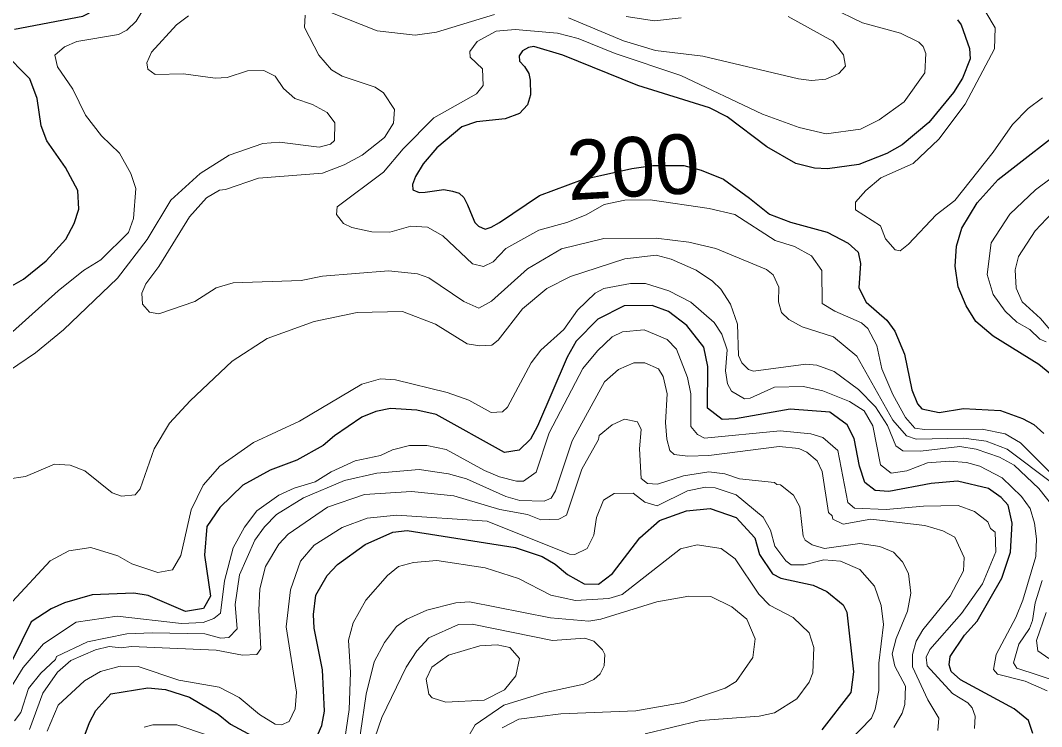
# Model space of a CAD drawing. Extents: x 673.3 to 698.5, y 6984.3 to 7012.3.
# Drawn here: x 693.289 to 694.661, y 7009.713 to 7010.662 of the extents above; entities that cross this region are included whole.
import ezdxf
from ezdxf.enums import TextEntityAlignment as Align

# ---------------------------------------------------------------- set-up
doc = ezdxf.new("R2010")
doc.units = 0
doc.header["$LTSCALE"] = 0.032
doc.layers.add('1', color=7, linetype='Continuous', lineweight=25)
doc.layers.add('2', color=7, linetype='Continuous', lineweight=13)
doc.layers.add('61', color=7, linetype='Continuous')

msp = doc.modelspace()

# ---------------------------------------------------------------- linework, layer by layer
at = {"layer": '1'}
for points in [[(693.2811, 7010.6499), (693.3729, 7010.6676), (693.3904, 7010.6765), (693.4084, 7010.6977), (693.4133, 7010.7132)], [(694.5482, 7010.6627), (694.5532, 7010.6557), (694.5646, 7010.6243), (694.5655, 7010.6102), (694.5549, 7010.5842), (694.5428, 7010.5648), (694.51, 7010.5247), (694.4742, 7010.4945), (694.4534, 7010.4831), (694.4157, 7010.4682), (694.3735, 7010.4623), (694.356, 7010.4631), (694.3311, 7010.4696), (694.2922, 7010.492), (694.2387, 7010.5324), (694.215, 7010.5443), (694.1189, 7010.5745), (694.0178, 7010.6152), (693.9789, 7010.6266), (693.9717, 7010.6254), (693.964, 7010.6209), (693.9593, 7010.6141), (693.9597, 7010.607), (693.9665, 7010.6), (693.9722, 7010.5906), (693.9743, 7010.5814), (693.9744, 7010.562), (693.9704, 7010.5484), (693.9598, 7010.5366), (693.9407, 7010.5298), (693.9019, 7010.5257), (693.8822, 7010.519), (693.8487, 7010.4905), (693.8301, 7010.4692), (693.8198, 7010.4523), (693.8158, 7010.4413), (693.8163, 7010.4342), (693.8247, 7010.4308), (693.8331, 7010.4312), (693.8582, 7010.4347), (693.8699, 7010.4325), (693.8788, 7010.4298), (693.8849, 7010.4238), (693.8897, 7010.414), (693.8961, 7010.3987), (693.8997, 7010.3905), (693.9045, 7010.3855), (693.9138, 7010.3815), (693.9218, 7010.3842), (693.933, 7010.3904), (693.9866, 7010.4264), (694.0445, 7010.4482), (694.0688, 7010.4535)], [(693.2458, 7010.2873), (693.293, 7010.3142), (693.3238, 7010.3386), (693.3499, 7010.368), (693.3611, 7010.389), (693.3676, 7010.4082), (693.366, 7010.4334), (693.3496, 7010.4642), (693.3244, 7010.5), (693.3171, 7010.52), (693.3115, 7010.5567), (693.3018, 7010.5833), (693.2653, 7010.6201)], [(694.6799, 7010.1811), (694.6575, 7010.1995), (694.5962, 7010.2376), (694.5732, 7010.2575), (694.5598, 7010.2785), (694.5493, 7010.3037), (694.5454, 7010.3316), (694.5469, 7010.3585), (694.5544, 7010.3827), (694.5748, 7010.4169), (694.6028, 7010.4482), (694.7054, 7010.5278)], [(694.0688, 7010.4535), (694.1107, 7010.4628), (694.1391, 7010.4667), (694.1805, 7010.4667), (694.2037, 7010.4606), (694.2337, 7010.4487), (694.2687, 7010.4231), (694.2959, 7010.4013), (694.3241, 7010.3906), (694.3733, 7010.3773), (694.4013, 7010.3624), (694.4149, 7010.3505), (694.4182, 7010.3352), (694.4159, 7010.3027), (694.4254, 7010.2833), (694.4534, 7010.2593), (694.4643, 7010.2443), (694.4771, 7010.2136), (694.4868, 7010.1655), (694.4947, 7010.1465), (694.5006, 7010.1398), (694.5238, 7010.1349), (694.5564, 7010.1406), (694.6061, 7010.1375), (694.6359, 7010.127), (694.6509, 7010.1187), (694.6642, 7010.1069)], [(694.4376, 7010.0301), (694.4237, 7010.0411), (694.4167, 7010.0629), (694.4094, 7010.1003), (694.4003, 7010.1186), (694.3767, 7010.1356), (694.3235, 7010.1397), (694.2502, 7010.1267), (694.2319, 7010.1256), (694.2123, 7010.1409), (694.213, 7010.197), (694.2075, 7010.223), (694.1848, 7010.2518), (694.16, 7010.2708), (694.1381, 7010.279), (694.1006, 7010.2782), (694.0651, 7010.2605), (694.0359, 7010.2307), (694.0238, 7010.2093), (693.9841, 7010.1166), (693.9746, 7010.0993), (693.9594, 7010.0843), (693.9396, 7010.0815), (693.8476, 7010.1323), (693.8218, 7010.1382), (693.7863, 7010.1406), (693.7667, 7010.1365), (693.7479, 7010.1286), (693.7113, 7010.1039), (693.696, 7010.0906), (693.6606, 7010.0712), (693.6247, 7010.0574), (693.5879, 7010.0373), (693.557, 7010.0072), (693.5397, 7009.9819), (693.5366, 7009.9435), (693.5445, 7009.8881), (693.5353, 7009.8719), (693.511, 7009.8678), (693.4605, 7009.8892), (693.4415, 7009.8922), (693.3854, 7009.8899), (693.3484, 7009.8792), (693.3305, 7009.8712), (693.3034, 7009.8539), (693.2783, 7009.8029)], [(694.6495, 7009.7038), (694.6437, 7009.7211), (694.6245, 7009.7367), (694.5526, 7009.7758), (694.5399, 7009.787), (694.5372, 7009.7959), (694.5384, 7009.8071), (694.5576, 7009.836), (694.575, 7009.8546), (694.608, 7009.9124), (694.6194, 7009.9475), (694.6217, 7009.9864), (694.6165, 7010.0107), (694.6071, 7010.0208), (694.59, 7010.0331), (694.5485, 7010.0428), (694.513, 7010.0397), (694.456, 7010.0291), (694.4376, 7010.0301)], [(693.6861, 7009.696), (693.6942, 7009.7146), (693.6975, 7009.7339), (693.6951, 7009.7893), (693.6836, 7009.8452), (693.6829, 7009.8636), (693.686, 7009.8897), (693.7011, 7009.916), (693.7152, 7009.931), (693.7524, 7009.9575), (693.7896, 7009.9744), (693.8088, 7009.9767), (693.9538, 7009.9537), (693.9902, 7009.9417), (694.0076, 7009.9314), (694.0243, 7009.9173), (694.0465, 7009.9047), (694.0661, 7009.9045), (694.0848, 7009.9188), (694.1216, 7009.9668), (694.1478, 7009.9901), (694.184, 7010.003), (694.2162, 7010.0062), (694.2511, 7009.9941), (694.276, 7009.9665), (694.2824, 7009.9441), (694.2996, 7009.9181), (694.3111, 7009.9125), (694.3544, 7009.9029), (694.3726, 7009.8946), (694.3946, 7009.8766), (694.3995, 7009.8667), (694.4084, 7009.7866), (694.4049, 7009.7588), (694.3659, 7009.7087)], [(693.3601, 7009.6598), (693.3818, 7009.7186), (693.3902, 7009.7348), (693.4107, 7009.7572), (693.4602, 7009.7651), (693.4838, 7009.7627), (693.5162, 7009.7527), (693.5548, 7009.7295), (693.5715, 7009.7161), (693.6178, 7009.6914)]]:
    msp.add_lwpolyline(points, dxfattribs=at)
at = {"layer": '2'}
for points in [[(693.2786, 7010.2434), (693.3396, 7010.2985), (693.3739, 7010.3258), (693.3972, 7010.3403), (693.4342, 7010.3767), (693.441, 7010.3958), (693.4442, 7010.4362), (693.4376, 7010.456), (693.4222, 7010.4834), (693.3982, 7010.5067), (693.3764, 7010.5346), (693.3597, 7010.5695), (693.339, 7010.5993), (693.3352, 7010.615), (693.3484, 7010.6261), (693.3647, 7010.6333), (693.4208, 7010.6428), (693.4322, 7010.6489), (693.4448, 7010.6607), (693.4523, 7010.6732), (693.4556, 7010.6884), (693.4532, 7010.7161)], [(693.7062, 7010.6724), (693.7683, 7010.6479), (693.8195, 7010.6422), (693.8482, 7010.6462), (693.9261, 7010.6699)], [(694.378, 7010.6793), (694.4205, 7010.6584), (694.4718, 7010.6447), (694.4962, 7010.6326), (694.5022, 7010.6266), (694.506, 7010.6173), (694.5046, 7010.5915), (694.4766, 7010.5524), (694.4431, 7010.5281), (694.4182, 7010.5159), (694.372, 7010.5095), (694.3355, 7010.5181), (694.2865, 7010.536), (694.1767, 7010.5879), (694.0883, 7010.6173), (694.0385, 7010.6377), (694.0108, 7010.6447), (693.9538, 7010.6495), (693.9285, 7010.6472), (693.903, 7010.6334), (693.893, 7010.6202), (693.8935, 7010.6123), (693.9101, 7010.5968), (693.911, 7010.5745), (693.9018, 7010.5632), (693.8446, 7010.531), (693.8034, 7010.4891), (693.7771, 7010.458), (693.7149, 7010.4112), (693.7139, 7010.4012), (693.7232, 7010.3889), (693.7344, 7010.3837), (693.7612, 7010.3776), (693.7853, 7010.3774), (693.8138, 7010.3856), (693.8361, 7010.384), (693.8567, 7010.3722), (693.8965, 7010.3348), (693.9114, 7010.3312), (693.9245, 7010.3376), (693.9416, 7010.3553), (693.9856, 7010.3801), (694.0235, 7010.3903), (694.0492, 7010.4007), (694.0737, 7010.4145), (694.1013, 7010.4201), (694.1355, 7010.4206), (694.2145, 7010.4092), (694.2491, 7010.401), (694.3032, 7010.3659)], [(694.4447, 7010.386), (694.4114, 7010.4072), (694.4111, 7010.4174), (694.4252, 7010.4334), (694.4454, 7010.4504), (694.4886, 7010.4697), (694.5234, 7010.5021), (694.5587, 7010.5492), (694.5982, 7010.6235), (694.599, 7010.6518), (694.5863, 7010.6727)], [(693.5148, 7010.668), (693.4988, 7010.656), (693.4653, 7010.6192), (693.4591, 7010.6047), (693.4603, 7010.5962), (693.4702, 7010.5892), (693.5083, 7010.5901), (693.5506, 7010.5844), (693.5667, 7010.5853), (693.5944, 7010.5942), (693.6163, 7010.5944), (693.6315, 7010.5868), (693.6425, 7010.5703), (693.6577, 7010.5568), (693.6815, 7010.5489), (693.7014, 7010.5381), (693.7114, 7010.524), (693.711, 7010.5003), (693.7057, 7010.4955), (693.6905, 7010.4916), (693.637, 7010.4981), (693.6146, 7010.4963), (693.5694, 7010.4808), (693.5307, 7010.4562), (693.491, 7010.4202), (693.4593, 7010.3673), (693.4194, 7010.3153), (693.3468, 7010.246), (693.3093, 7010.215), (693.2618, 7010.1829)], [(693.6707, 7010.6524), (693.6715, 7010.6688)], [(694.0255, 7010.6651), (694.0997, 7010.6344), (694.1424, 7010.6212), (694.2063, 7010.6138), (694.3345, 7010.5833), (694.3521, 7010.5812), (694.3713, 7010.5828), (694.3891, 7010.5905), (694.3978, 7010.6004), (694.3952, 7010.6156), (694.3808, 7010.634), (694.3209, 7010.6669)], [(694.1771, 7010.6655), (694.1413, 7010.6611), (694.1033, 7010.6671)], [(694.6765, 7010.0398), (694.6151, 7010.0858), (694.5871, 7010.0963), (694.5569, 7010.1004), (694.4928, 7010.0994), (694.48, 7010.1038), (694.4614, 7010.1247), (694.4129, 7010.2108), (694.3819, 7010.2369), (694.3395, 7010.25), (694.3218, 7010.2599), (694.3119, 7010.2696), (694.3078, 7010.2835), (694.3082, 7010.3034), (694.3005, 7010.32), (694.2915, 7010.3271), (694.2234, 7010.3553), (694.1872, 7010.3637), (694.1433, 7010.3694), (694.0729, 7010.3686), (694.0162, 7010.3548), (693.9706, 7010.328), (693.9222, 7010.2845), (693.905, 7010.275), (693.8851, 7010.2843), (693.8379, 7010.3159), (693.8227, 7010.3212), (693.7835, 7010.3255), (693.6949, 7010.318), (693.6663, 7010.3124), (693.5748, 7010.3092), (693.552, 7010.3023), (693.5235, 7010.284), (693.4752, 7010.2677), (693.4624, 7010.2699), (693.4531, 7010.2804), (693.4524, 7010.2953), (693.4574, 7010.3078), (693.4751, 7010.3312), (693.5161, 7010.3978), (693.539, 7010.4233), (693.5564, 7010.4338), (693.5645, 7010.4345), (693.6088, 7010.4499), (693.6948, 7010.4565), (693.7242, 7010.4678), (693.7483, 7010.4806), (693.7785, 7010.5043), (693.7902, 7010.5239), (693.7918, 7010.5421), (693.777, 7010.5644), (693.7658, 7010.5722), (693.7213, 7010.5867), (693.7069, 7010.5954), (693.6899, 7010.6151), (693.6707, 7010.6524)], [(694.6626, 7010.558), (694.6435, 7010.5433), (694.6222, 7010.522), (694.5965, 7010.485), (694.5449, 7010.4197), (694.5197, 7010.4008), (694.4823, 7010.361), (694.4711, 7010.3523), (694.4648, 7010.3538), (694.4518, 7010.3685), (694.4447, 7010.386)], [(694.6673, 7010.2301), (694.6589, 7010.2337), (694.6454, 7010.2464), (694.6281, 7010.2564), (694.6125, 7010.2711), (694.5963, 7010.2934), (694.5884, 7010.3204), (694.5934, 7010.3629), (694.6189, 7010.4015), (694.6533, 7010.4344), (694.6951, 7010.4655)], [(694.6834, 7010.4113), (694.6527, 7010.3791), (694.6305, 7010.3445), (694.6258, 7010.3267), (694.6273, 7010.302), (694.6351, 7010.2838), (694.6598, 7010.2614), (694.6962, 7010.2186)], [(694.3032, 7010.3659), (694.3293, 7010.3579), (694.3521, 7010.3457), (694.3662, 7010.3256), (694.3664, 7010.2813), (694.3836, 7010.271), (694.4194, 7010.2556), (694.4279, 7010.2481), (694.44, 7010.225), (694.4467, 7010.1938), (694.4616, 7010.1591), (694.4786, 7010.1281), (694.4911, 7010.114), (694.5039, 7010.1121), (694.5817, 7010.1128), (694.6123, 7010.1062), (694.6332, 7010.0944), (694.6859, 7010.0416)], [(693.4432, 7010.0245), (693.4499, 7010.0325), (693.4686, 7010.086), (693.4895, 7010.1207), (693.5172, 7010.1508), (693.5737, 7010.2039), (693.6207, 7010.2345), (693.684, 7010.2571), (693.7418, 7010.2694), (693.8026, 7010.2708), (693.8468, 7010.2536), (693.8895, 7010.2275), (693.9064, 7010.2246), (693.9224, 7010.2254), (693.9311, 7010.2324), (693.9638, 7010.2741), (693.9963, 7010.3018), (694.0283, 7010.3176), (694.1012, 7010.3414), (694.1436, 7010.3465), (694.1637, 7010.3411), (694.197, 7010.3261), (694.2193, 7010.3117), (694.2303, 7010.3007), (694.2431, 7010.2808), (694.2528, 7010.2539), (694.2539, 7010.2118), (694.2585, 7010.2018), (694.2674, 7010.1929), (694.2743, 7010.1904), (694.3445, 7010.2001), (694.3593, 7010.1984), (694.3824, 7010.1902), (694.4155, 7010.166), (694.4381, 7010.1427), (694.4542, 7010.1174), (694.4655, 7010.0902), (694.4751, 7010.0837), (694.4985, 7010.0829), (694.5516, 7010.0892), (694.5733, 7010.0859), (694.605, 7010.0748), (694.6246, 7010.0644), (694.6578, 7010.0328), (694.6781, 7010.0071)], [(694.459, 7010.0536), (694.445, 7010.0646), (694.4345, 7010.1169), (694.4231, 7010.1373), (694.4031, 7010.1498), (694.3675, 7010.1642), (694.3415, 7010.1699), (694.3026, 7010.169), (694.2697, 7010.1544), (694.262, 7010.1536), (694.2447, 7010.1638), (694.2392, 7010.1735), (694.2367, 7010.191), (694.239, 7010.2192), (694.2317, 7010.2401), (694.2213, 7010.256), (694.19, 7010.2834), (694.1604, 7010.2984), (694.1289, 7010.3082), (694.1091, 7010.3084), (694.0732, 7010.3018), (694.0615, 7010.2953), (694.0378, 7010.2723), (694.0193, 7010.2467), (693.9884, 7010.2189), (693.9753, 7010.2016), (693.9438, 7010.142), (693.9367, 7010.1357), (693.9217, 7010.1349), (693.8916, 7010.1514), (693.8626, 7010.1618), (693.7931, 7010.1788), (693.773, 7010.1804), (693.748, 7010.1731), (693.6639, 7010.1233), (693.6022, 7010.0949), (693.5571, 7010.0627), (693.5346, 7010.0376), (693.5185, 7010.0042), (693.5045, 7009.943), (693.4932, 7009.9237), (693.4737, 7009.9199), (693.4388, 7009.9315), (693.4201, 7009.9425), (693.3835, 7009.9535), (693.3543, 7009.9492), (693.329, 7009.9357), (693.2784, 7009.8813)], [(693.558, 7009.8652), (693.5632, 7009.9088), (693.5748, 7009.953), (693.5902, 7009.9808), (693.6069, 7010.0027), (693.6362, 7010.024), (693.657, 7010.0334), (693.6851, 7010.0419), (693.7068, 7010.0552), (693.7388, 7010.0701), (693.7729, 7010.0771), (693.7889, 7010.0849), (693.8117, 7010.0907), (693.8354, 7010.0909), (693.8613, 7010.0853), (693.9126, 7010.057), (693.9329, 7010.0485), (693.9555, 7010.0429), (693.9653, 7010.0429), (693.982, 7010.0548), (693.9998, 7010.1075), (694.0448, 7010.1941), (694.0645, 7010.2179), (694.0843, 7010.2366), (694.0983, 7010.2433), (694.1273, 7010.2463), (694.1581, 7010.233), (694.1708, 7010.22), (694.1854, 7010.1819), (694.1901, 7010.1599), (694.19, 7010.1164), (694.1988, 7010.1053), (694.2083, 7010.1007), (694.3101, 7010.1105), (694.3514, 7010.1063), (694.3672, 7010.1016), (694.3874, 7010.0838), (694.4012, 7010.0142), (694.4101, 7010.0063), (694.4526, 7010.0046), (694.5027, 7010.0094), (694.5491, 7010.0101), (694.5713, 7010.0021), (694.5892, 7009.9881), (694.5928, 7009.9792), (694.5989, 7009.9744), (694.5998, 7009.9476), (694.5818, 7009.905), (694.5538, 7009.8648), (694.5111, 7009.8166), (694.5064, 7009.8061), (694.5078, 7009.7948), (694.5415, 7009.7574), (694.5621, 7009.745), (694.5679, 7009.7382), (694.572, 7009.727), (694.5712, 7009.7103)], [(694.5221, 7009.7076), (694.5232, 7009.7244), (694.5085, 7009.7491), (694.488, 7009.7934), (694.4881, 7009.8098), (694.4929, 7009.828), (694.5017, 7009.843), (694.5386, 7009.8883), (694.5563, 7009.9222), (694.5573, 7009.94), (694.5446, 7009.9676), (694.5285, 7009.9762), (694.5043, 7009.9834), (694.4317, 7009.9916), (694.3949, 7009.9851), (694.3807, 7009.9919), (694.3798, 7009.9963), (694.3752, 7010.0005), (694.3663, 7010.0558), (694.3599, 7010.0699), (694.3457, 7010.0819), (694.3353, 7010.0868), (694.3089, 7010.0892), (694.214, 7010.0771), (694.186, 7010.0763), (694.1677, 7010.0786), (694.1616, 7010.084), (694.1576, 7010.099), (694.156, 7010.1215), (694.1584, 7010.1599), (694.1529, 7010.1835), (694.1466, 7010.1937), (694.1283, 7010.2016), (694.1136, 7010.2016), (694.0926, 7010.1926), (694.0741, 7010.1764), (694.0303, 7010.0969), (694.0081, 7010.03)], [(694.4626, 7009.7118), (694.4741, 7009.7311), (694.4777, 7009.7426), (694.4784, 7009.7673), (694.464, 7009.7944), (694.4606, 7009.8107), (694.4658, 7009.8313), (694.481, 7009.868), (694.4858, 7009.8922), (694.4824, 7009.9185), (694.4744, 7009.9345), (694.4622, 7009.9475), (694.4441, 7009.9549), (694.4169, 7009.9589), (694.3695, 7009.9525), (694.3531, 7009.9574), (694.3438, 7009.9635), (694.3409, 7009.969), (694.3365, 7010.0084), (694.328, 7010.0239), (694.3105, 7010.0379), (694.3054, 7010.0381), (694.3023, 7010.0412), (694.2556, 7010.046), (694.2356, 7010.0527), (694.214, 7010.0551), (694.1802, 7010.0501), (694.1452, 7010.0389), (694.1319, 7010.0396), (694.1234, 7010.0464), (694.1209, 7010.0862), (694.1233, 7010.112), (694.1184, 7010.1226), (694.1007, 7010.1259), (694.0841, 7010.1184), (694.0667, 7010.104), (694.0661, 7010.0986), (694.0437, 7010.059), (694.023, 7009.9972), (694.0124, 7009.9915), (693.9886, 7009.9907), (693.9705, 7009.998), (693.9335, 7010.0047), (693.8713, 7010.0232), (693.8144, 7010.0291), (693.7516, 7010.0248), (693.7016, 7010.0078), (693.649, 7009.9715), (693.6365, 7009.958), (693.6183, 7009.9281), (693.6107, 7009.8983), (693.6095, 7009.8694), (693.612, 7009.8177), (693.6068, 7009.81), (693.5874, 7009.8092), (693.552, 7009.8156), (693.4383, 7009.8205), (693.4244, 7009.8189), (693.4085, 7009.8205), (693.3898, 7009.816), (693.3569, 7009.8016), (693.3389, 7009.7863), (693.3193, 7009.7581), (693.3013, 7009.709)], [(693.2711, 7010.0455), (693.296, 7010.049), (693.3349, 7010.0655), (693.3557, 7010.0641), (693.3758, 7010.0567), (693.4123, 7010.0271), (693.4251, 7010.0225), (693.4432, 7010.0245)], [(694.6689, 7009.7612), (694.6395, 7009.7742), (694.602, 7009.7836), (694.5966, 7009.7899), (694.6004, 7009.8101), (694.6267, 7009.8596), (694.6361, 7009.8831), (694.6536, 7009.9416), (694.6545, 7009.9651), (694.652, 7009.9864), (694.6462, 7010.0062), (694.6344, 7010.0221), (694.6084, 7010.0473), (694.5784, 7010.0629), (694.5605, 7010.0679), (694.5375, 7010.0698), (694.5081, 7010.0673), (694.4801, 7010.0566), (694.459, 7010.0536)], [(694.0081, 7010.03), (694.0025, 7010.0199), (693.9928, 7010.016), (693.9603, 7010.0168), (693.9416, 7010.0222), (693.8886, 7010.0461), (693.8642, 7010.0527), (693.825, 7010.0584), (693.7681, 7010.0534), (693.7245, 7010.0436), (693.6695, 7010.0203), (693.6333, 7009.998), (693.617, 7009.9816), (693.604, 7009.9637), (693.5836, 7009.9169), (693.5778, 7009.8769), (693.5802, 7009.8444), (693.569, 7009.8327), (693.5583, 7009.8319), (693.537, 7009.8376), (693.466, 7009.8392), (693.4322, 7009.8376), (693.3794, 7009.8271), (693.3375, 7009.8072), (693.3364, 7009.8031), (693.3163, 7009.7846), (693.3001, 7009.7641), (693.2896, 7009.7318), (693.2812, 7009.7209)], [(694.3028, 7009.9555), (694.2969, 7009.9769), (694.2874, 7009.9944), (694.2511, 7010.0245), (694.2225, 7010.0339), (694.2098, 7010.0346), (694.1853, 7010.0298), (694.1447, 7010.0095), (694.1284, 7010.0144), (694.1124, 7010.0265), (694.0868, 7010.0262), (694.0726, 7010.0172), (694.063, 7009.9941), (694.0597, 7009.97), (694.0506, 7009.9524), (694.0341, 7009.9444), (694.0268, 7009.9446), (693.9163, 7009.9891), (693.7951, 7009.9972), (693.755, 7009.993), (693.7214, 7009.9803), (693.684, 7009.9567), (693.6654, 7009.9354), (693.6518, 7009.8968), (693.6462, 7009.847), (693.66, 7009.7593), (693.6583, 7009.7367), (693.6504, 7009.72), (693.6399, 7009.7156), (693.6316, 7009.7164), (693.6105, 7009.7294), (693.5832, 7009.7523), (693.5563, 7009.766), (693.502, 7009.7754), (693.4475, 7009.7936), (693.4231, 7009.7944), (693.3967, 7009.787), (693.3751, 7009.7743), (693.3396, 7009.7416), (693.325, 7009.7067)], [(693.7211, 7009.6694), (693.7308, 7009.7358), (693.7326, 7009.7855), (693.7299, 7009.8291), (693.7361, 7009.8525), (693.7533, 7009.883), (693.7825, 7009.9161), (693.7972, 7009.928), (693.8172, 7009.9337), (693.8487, 7009.9362), (693.9137, 7009.9263), (693.9583, 7009.912), (694.002, 7009.8895), (694.0348, 7009.8825), (694.0798, 7009.8849), (694.0979, 7009.8904), (694.1762, 7009.9519), (694.1983, 7009.9573), (694.2309, 7009.9524), (694.2497, 7009.9384), (694.2812, 7009.8908), (694.2957, 7009.8762), (694.3273, 7009.8594), (694.3489, 7009.8391), (694.3554, 7009.8193), (694.3539, 7009.7851), (694.3488, 7009.7727), (694.3326, 7009.7505), (694.3026, 7009.7317), (694.2817, 7009.7269), (694.2029, 7009.7211), (694.1287, 7009.7033)], [(694.4025, 7009.6932), (694.4329, 7009.7245), (694.4379, 7009.7364), (694.4426, 7009.7616), (694.4427, 7009.7984), (694.4491, 7009.8502), (694.4459, 7009.8759), (694.4369, 7009.9019), (694.4172, 7009.9242), (694.3913, 7009.9353), (694.3689, 7009.9369), (694.3421, 7009.9305), (694.3247, 7009.9305), (694.3175, 7009.9359), (694.3028, 7009.9555)], [(694.6623, 7009.9095), (694.6528, 7009.8794), (694.6493, 7009.8557), (694.6452, 7009.8447), (694.6306, 7009.8236), (694.6235, 7009.7986), (694.6279, 7009.7913), (694.684, 7009.7731)], [(693.7384, 7009.6526), (693.7536, 7009.7568), (693.7645, 7009.7999), (693.7783, 7009.8261), (693.7944, 7009.8473), (693.8083, 7009.8575), (693.8351, 7009.8693), (693.874, 7009.8791), (693.8924, 7009.8808), (694.0012, 7009.8592), (694.0528, 7009.8548), (694.069, 7009.8573), (694.1444, 7009.8807), (694.1872, 7009.8882), (694.2169, 7009.888), (694.2451, 7009.8738), (694.2654, 7009.8574), (694.2764, 7009.8309), (694.2732, 7009.8058), (694.2509, 7009.7734), (694.2361, 7009.7645), (694.1795, 7009.7453), (694.1163, 7009.7342), (694.0153, 7009.7301), (693.9587, 7009.7229), (693.9364, 7009.7115)], [(693.277, 7009.767), (693.2926, 7009.7926), (693.3202, 7009.8244), (693.3638, 7009.8535), (693.4191, 7009.8613), (693.5055, 7009.8515), (693.5345, 7009.8529), (693.5491, 7009.8583), (693.558, 7009.8652)], [(694.6713, 7009.8047), (694.6564, 7009.8147), (694.6546, 7009.8288), (694.6674, 7009.8661)], [(693.8915, 7009.7008), (693.9001, 7009.7153), (693.9385, 7009.7419), (693.9925, 7009.7585), (694.0462, 7009.7702), (694.0597, 7009.7764), (694.068, 7009.7839), (694.0737, 7009.7947), (694.0745, 7009.8097), (694.0714, 7009.8162), (694.0598, 7009.8279), (694.0475, 7009.8318), (694.0039, 7009.8287), (693.896, 7009.8506), (693.8777, 7009.8502), (693.8381, 7009.8325), (693.8217, 7009.8146), (693.8076, 7009.7929), (693.7746, 7009.7254), (693.7554, 7009.6693)], [(693.4554, 7009.7121), (693.467, 7009.7154), (693.4993, 7009.7155), (693.5403, 7009.7016)]]:
    msp.add_lwpolyline(points, dxfattribs=at)
msp.add_lwpolyline([(693.955, 7009.7814), (693.9597, 7009.8047), (693.9466, 7009.8195), (693.9296, 7009.8229), (693.9066, 7009.8215), (693.8644, 7009.8091), (693.8419, 7009.793), (693.8344, 7009.7769), (693.8378, 7009.7567), (693.8422, 7009.7517), (693.8606, 7009.7457), (693.9123, 7009.7487), (693.9397, 7009.7622)], close=True, dxfattribs=at)

# ---------------------------------------------------------------- texts
at = {"layer": '61'}
msp.add_text('200', height=0.08, rotation=3.289, dxfattribs=at).set_placement((694.1146, 7010.4253), align=Align.CENTER)

doc.saveas('drawing.dxf')
